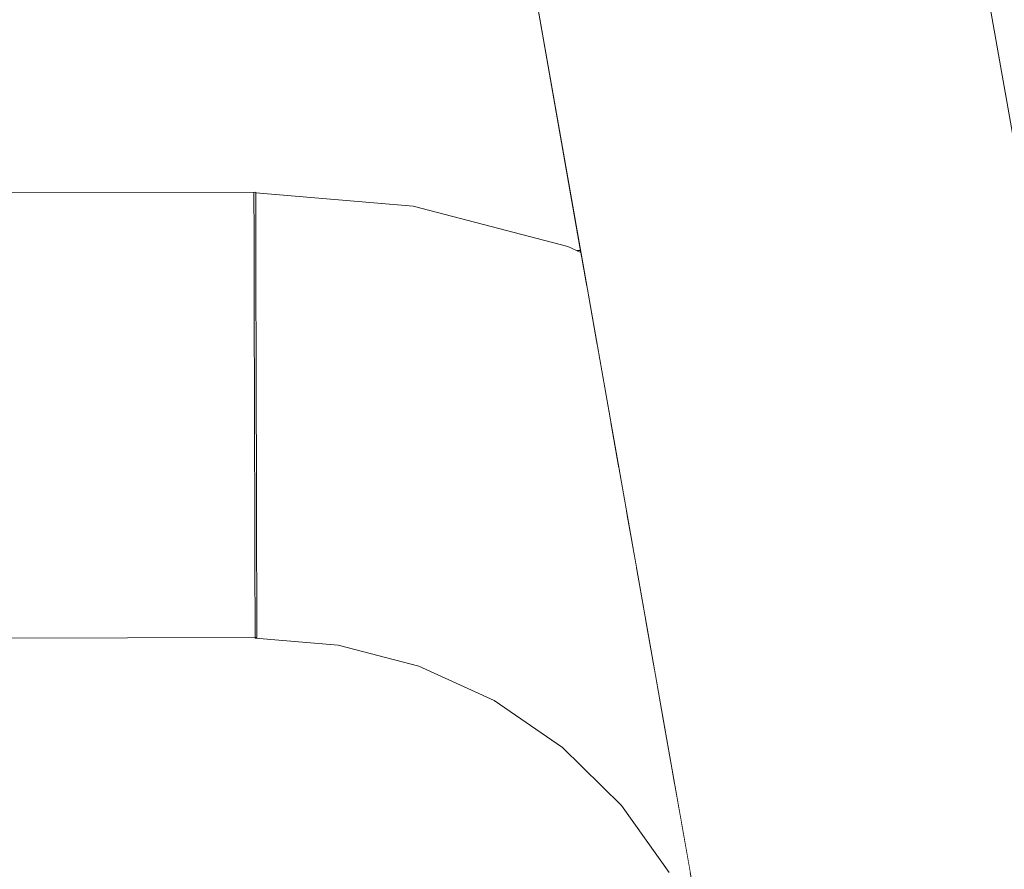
# Model space of a CAD drawing. Header units: millimetres. Extents: x -30280 to 309309, y -17460 to 4378.
# Tile 877 of 1056: x 251897 to 251933, y -13065 to -13035. Entities that reach past the tile are written whole.
import ezdxf

# ---------------------------------------------------------------- set-up
doc = ezdxf.new("R2010")
doc.units = ezdxf.units.MM
doc.header["$MEASUREMENT"] = 0
doc.linetypes.add('Wipeout_Contour', pattern=[1000, 0, -1000])
for name, color, linetype in [('Nuevo_08_E_Envans secs', 7, 'Continuous'), ('Nuevo_09_EI_Mobiliari general', 7, 'Continuous'), ('Nuevo_Ventanas Archicad', 7, 'Continuous')]:
    doc.layers.add(name, color=color, linetype=linetype)
doc.layers.add('Nuevo_09_EI_Mobiliari general_Pluma_Nº__1', color=7, linetype='Continuous', lineweight=5)

# ---------------------------------------------------------------- blocks, each defined once
blk = doc.blocks.new('Elem Sección_541_6', base_point=(235890.588, -13459.976))
at = {"color": 254, "linetype": 'Wipeout_Contour', "lineweight": 0, "ltscale": 1517989.291840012}
blk.add_wipeout([(248979.884, -11359.976), (254508.641, -11359.976), (254508.641, -13457.976), (254654.197, -13457.976), (254654.197, -11012.976), (248979.884, -11012.976)], dxfattribs=at).dxf.layer = 'Nuevo_08_E_Envans secs'
blk = doc.blocks.new('Elem Sección_543_6', base_point=(235890.588, -13459.976))
at = {"color": 254, "linetype": 'Wipeout_Contour', "lineweight": 0, "ltscale": 31165908.05935061}
blk.add_wipeout([(253368.641, -11399.976), (248979.884, -11399.976), (248979.884, -13305.666), (249022.416, -13068.118), (249023.053, -13065.78), (249026.984, -13043.488), (249005.387, -13043.488), (249005.387, -12987.919), (249005.459, -12987.919), (249019.024, -12561.809), (249441.751, -12561.809), (249455.316, -12987.919), (249455.387, -12987.919), (249455.387, -13043.488), (249433.791, -13043.488), (249437.722, -13065.78), (249438.358, -13068.118), (249480.387, -13302.855), (249522.416, -13068.119), (249523.053, -13065.78), (249526.984, -13043.488), (249505.387, -13043.488), (249505.387, -12987.919), (249505.459, -12987.919), (249519.024, -12561.809), (249941.751, -12561.809), (249955.316, -12987.919), (249955.387, -12987.919), (249955.387, -13043.488), (249933.791, -13043.488), (249937.722, -13065.78), (249938.358, -13068.119), (249980.387, -13302.855), (250022.416, -13068.119), (250023.053, -13065.78), (250026.984, -13043.488), (250005.387, -13043.488), (250005.387, -12987.919), (250005.459, -12987.919), (250019.024, -12561.81), (250441.751, -12561.81), (250455.316, -12987.919), (250455.387, -12987.919), (250455.387, -13043.488), (250433.791, -13043.488), (250437.722, -13065.78), (250438.358, -13068.119), (250480.387, -13302.855), (250522.416, -13068.119), (250523.053, -13065.78), (250526.984, -13043.488), (250505.387, -13043.488), (250505.387, -12987.919), (250505.459, -12987.919), (250519.024, -12561.81), (250941.751, -12561.81), (250955.316, -12987.919), (250955.387, -12987.919), (250955.387, -13043.488), (250933.791, -13043.488), (250937.722, -13065.78), (250938.358, -13068.119), (250980.387, -13302.855), (251022.416, -13068.119), (251023.053, -13065.78), (251026.984, -13043.488), (251005.387, -13043.488), (251005.387, -12987.919), (251005.459, -12987.919), (251019.024, -12561.81), (251441.751, -12561.81), (251455.316, -12987.919), (251455.387, -12987.919), (251455.387, -13043.488), (251433.791, -13043.488), (251437.722, -13065.78), (251438.358, -13068.119), (251480.387, -13302.855), (251522.416, -13068.119), (251523.053, -13065.78), (251526.984, -13043.488), (251505.387, -13043.488), (251505.387, -12987.919), (251505.459, -12987.919), (251519.024, -12561.81), (251941.751, -12561.81), (251955.316, -12987.919), (251955.387, -12987.919), (251955.387, -13043.488), (251933.791, -13043.488), (251937.722, -13065.78), (251938.358, -13068.119), (251980.387, -13302.855), (252022.416, -13068.119), (252023.053, -13065.78), (252026.984, -13043.488), (252005.387, -13043.488), (252005.387, -12987.919), (252005.459, -12987.919), (252019.024, -12561.81), (252441.751, -12561.81), (252455.316, -12987.919), (252455.387, -12987.919), (252455.387, -13043.488), (252433.791, -13043.488), (252437.722, -13065.78), (252438.358, -13068.119), (252480.387, -13302.855), (252522.416, -13068.119), (252523.053, -13065.78), (252526.984, -13043.488), (252505.387, -13043.488), (252505.387, -12987.919), (252505.459, -12987.919), (252519.024, -12561.81), (252941.751, -12561.81), (252955.316, -12987.919), (252955.387, -12987.919), (252955.387, -13043.488), (252933.791, -13043.488), (252937.722, -13065.78), (252938.358, -13068.119), (252999.567, -13409.976), (253368.641, -13409.976)], dxfattribs=at).dxf.layer = 'Nuevo_Ventanas Archicad'
at = {"color": 254, "linetype": 'Wipeout_Contour', "lineweight": 0, "ltscale": 7310066.987268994}
blk.add_wipeout([(251538.831, -13068.438), (251489.008, -13351.001), (251499.567, -13409.976), (251961.208, -13409.976), (251971.767, -13351.001), (251921.944, -13068.438), (251921.833, -13068.03), (251920.624, -13065.481), (251918.964, -13063.151), (251916.847, -13061.071), (251914.395, -13059.386), (251911.682, -13058.147), (251908.792, -13057.391), (251905.812, -13057.142), (251905.812, -13057.12), (251736.9, -13057.585), (251736.899, -13057.621), (251730.387, -13057.603), (251723.875, -13057.621), (251723.875, -13057.585), (251554.963, -13057.12), (251554.963, -13057.142), (251551.983, -13057.391), (251549.093, -13058.147), (251546.38, -13059.386), (251543.928, -13061.071), (251541.811, -13063.151), (251540.151, -13065.481), (251538.942, -13068.03)], dxfattribs=at).dxf.layer = 'Nuevo_Ventanas Archicad'
blk = doc.blocks.new('Elem Sección_549_6', base_point=(235890.588, -13459.976))
at = {"color": 254, "linetype": 'Wipeout_Contour', "lineweight": 0, "ltscale": 756764.238011}
blk.add_wipeout([(251917.497, -13043.221), (251917.368, -13043.221), (251917.508, -13043.285)], dxfattribs=at).dxf.layer = 'Nuevo_09_EI_Mobiliari general'
at = {"color": 254, "linetype": 'Wipeout_Contour', "lineweight": 0, "ltscale": 756770.894199}
blk.add_wipeout([(251919.118, -13052.414), (251919.014, -13052.601), (251919.17, -13052.708)], dxfattribs=at).dxf.layer = 'Nuevo_09_EI_Mobiliari general'
at = {"color": 254, "linetype": 'Wipeout_Contour', "lineweight": 0, "ltscale": 756777.475628}
blk.add_wipeout([(251920.304, -13062.694), (251921.137, -13063.864), (251920.871, -13062.353)], dxfattribs=at).dxf.layer = 'Nuevo_09_EI_Mobiliari general'
at = {"color": 254, "linetype": 'Wipeout_Contour', "lineweight": 0, "ltscale": 9578561.265234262}
blk.add_wipeout([(251543.278, -13043.221), (251543.407, -13043.221), (251543.735, -13043.071), (251549.285, -13041.62), (251554.944, -13041.147), (251554.944, -13041.12), (251730.387, -13041.603), (251905.831, -13041.12), (251905.831, -13041.147), (251911.49, -13041.62), (251917.04, -13043.071), (251917.368, -13043.221), (251917.497, -13043.221), (251915.922, -13034.287), (251915.153, -13031.419), (251913.897, -13028.729), (251912.191, -13026.298), (251910.089, -13024.201), (251907.654, -13022.502), (251904.961, -13021.252), (251902.091, -13020.49), (251899.133, -13020.239), (251899.133, -13020.217), (251743.579, -13020.652), (251743.579, -13020.725), (251730.387, -13020.689), (251717.196, -13020.725), (251717.196, -13020.652), (251561.642, -13020.217), (251561.642, -13020.239), (251558.684, -13020.49), (251555.814, -13021.252), (251553.12, -13022.502), (251550.685, -13024.201), (251548.583, -13026.298), (251546.878, -13028.729), (251545.622, -13031.419), (251544.853, -13034.287)], dxfattribs=at).dxf.layer = 'Nuevo_09_EI_Mobiliari general'
at = {"color": 254, "linetype": 'Wipeout_Contour', "lineweight": 0, "ltscale": 2522671.977201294}
blk.add_wipeout([(251955.387, -13007.674), (251913.566, -13007.674), (251915.63, -13008.632), (251920.357, -13011.93), (251924.437, -13016.001), (251927.747, -13020.719), (251930.186, -13025.942), (251931.679, -13031.509), (251933.744, -13043.221), (251955.387, -13043.221)], dxfattribs=at).dxf.layer = 'Nuevo_09_EI_Mobiliari general'
at = {"color": 254, "linetype": 'Wipeout_Contour', "lineweight": 0, "ltscale": 1009190.263079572}
blk.add_wipeout([(251923.8, -13032.898), (251980.387, -13353.819), (251980.387, -13345.819), (251925.168, -13032.657)], dxfattribs=at).dxf.layer = 'Nuevo_09_EI_Mobiliari general'
at = {"color": 254, "linetype": 'Wipeout_Contour', "lineweight": 0, "ltscale": 1009018.866277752}
blk.add_wipeout([(251917.508, -13043.285), (251917.04, -13043.071), (251917.081, -13043.2), (251917.53, -13043.405)], dxfattribs=at).dxf.layer = 'Nuevo_09_EI_Mobiliari general'
at = {"color": 254, "linetype": 'Wipeout_Contour', "lineweight": 0, "ltscale": 1009186.596284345}
blk.add_wipeout([(251922.432, -13033.139), (251978.977, -13353.819), (251980.387, -13353.819), (251923.8, -13032.898)], dxfattribs=at).dxf.layer = 'Nuevo_09_EI_Mobiliari general'
at = {"color": 254, "linetype": 'Wipeout_Contour', "lineweight": 0, "ltscale": 1009006.716579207}
blk.add_wipeout([(251911.49, -13041.62), (251911.511, -13041.743), (251917.081, -13043.2), (251917.04, -13043.071)], dxfattribs=at).dxf.layer = 'Nuevo_09_EI_Mobiliari general'
at = {"color": 254, "linetype": 'Wipeout_Contour', "lineweight": 0, "ltscale": 1261227.747241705}
blk.add_wipeout([(251905.83, -13041.242), (251905.83, -13041.269), (251911.511, -13041.743), (251911.49, -13041.62), (251905.831, -13041.147)], dxfattribs=at).dxf.layer = 'Nuevo_09_EI_Mobiliari general'
at = {"color": 254, "linetype": 'Wipeout_Contour', "lineweight": 0, "ltscale": 1009019.100008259}
blk.add_wipeout([(251917.04, -13043.554), (251917.601, -13043.81), (251917.53, -13043.405), (251917.081, -13043.2)], dxfattribs=at).dxf.layer = 'Nuevo_09_EI_Mobiliari general'
at = {"color": 254, "linetype": 'Wipeout_Contour', "lineweight": 0, "ltscale": 1009006.76679858}
blk.add_wipeout([(251911.511, -13041.743), (251911.49, -13042.102), (251917.04, -13043.554), (251917.081, -13043.2)], dxfattribs=at).dxf.layer = 'Nuevo_09_EI_Mobiliari general'
at = {"color": 254, "linetype": 'Wipeout_Contour', "lineweight": 0, "ltscale": 1261227.828950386}
blk.add_wipeout([(251905.83, -13041.269), (251905.831, -13041.603), (251905.831, -13041.629), (251911.49, -13042.102), (251911.511, -13041.743)], dxfattribs=at).dxf.layer = 'Nuevo_09_EI_Mobiliari general'
at = {"color": 254, "linetype": 'Wipeout_Contour', "lineweight": 0, "ltscale": 1009019.171649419}
blk.add_wipeout([(251916.917, -13044.122), (251917.721, -13044.489), (251917.601, -13043.81), (251917.04, -13043.554)], dxfattribs=at).dxf.layer = 'Nuevo_09_EI_Mobiliari general'
at = {"color": 254, "linetype": 'Wipeout_Contour', "lineweight": 0, "ltscale": 1009006.624324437}
blk.add_wipeout([(251911.49, -13042.102), (251911.428, -13042.686), (251916.917, -13044.122), (251917.04, -13043.554)], dxfattribs=at).dxf.layer = 'Nuevo_09_EI_Mobiliari general'
at = {"color": 254, "linetype": 'Wipeout_Contour', "lineweight": 0, "ltscale": 1261227.89116024}
blk.add_wipeout([(251905.831, -13041.629), (251905.832, -13042.192), (251905.832, -13042.219), (251911.428, -13042.686), (251911.49, -13042.102)], dxfattribs=at).dxf.layer = 'Nuevo_09_EI_Mobiliari general'
at = {"color": 254, "linetype": 'Wipeout_Contour', "lineweight": 0, "ltscale": 1009019.25724258}
blk.add_wipeout([(251916.917, -13044.122), (251916.717, -13044.887), (251917.885, -13045.421), (251917.721, -13044.489)], dxfattribs=at).dxf.layer = 'Nuevo_09_EI_Mobiliari general'
at = {"color": 254, "linetype": 'Wipeout_Contour', "lineweight": 0, "ltscale": 1008622.337338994}
blk.add_wipeout([(251905.831, -13041.12), (251730.387, -13041.603), (251730.387, -13041.724), (251905.83, -13041.242)], dxfattribs=at).dxf.layer = 'Nuevo_09_EI_Mobiliari general'
at = {"color": 254, "linetype": 'Wipeout_Contour', "lineweight": 0, "ltscale": 1009006.286314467}
blk.add_wipeout([(251911.327, -13043.478), (251916.717, -13044.887), (251916.917, -13044.122), (251911.428, -13042.686)], dxfattribs=at).dxf.layer = 'Nuevo_09_EI_Mobiliari general'
at = {"color": 254, "linetype": 'Wipeout_Contour', "lineweight": 0, "ltscale": 1008984.151055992}
blk.add_wipeout([(251905.832, -13042.219), (251905.833, -13043.019), (251911.327, -13043.478), (251911.428, -13042.686)], dxfattribs=at).dxf.layer = 'Nuevo_09_EI_Mobiliari general'
at = {"color": 254, "linetype": 'Wipeout_Contour', "lineweight": 0, "ltscale": 1009019.338880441}
blk.add_wipeout([(251916.717, -13044.887), (251916.445, -13045.826), (251918.089, -13046.577), (251917.885, -13045.421)], dxfattribs=at).dxf.layer = 'Nuevo_09_EI_Mobiliari general'
at = {"color": 254, "linetype": 'Wipeout_Contour', "lineweight": 0, "ltscale": 1008622.387252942}
blk.add_wipeout([(251730.387, -13042.085), (251905.831, -13041.603), (251905.83, -13041.242), (251730.387, -13041.724)], dxfattribs=at).dxf.layer = 'Nuevo_09_EI_Mobiliari general'
at = {"color": 254, "linetype": 'Wipeout_Contour', "lineweight": 0, "ltscale": 1009005.763217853}
blk.add_wipeout([(251911.327, -13043.478), (251911.19, -13044.452), (251916.445, -13045.826), (251916.717, -13044.887)], dxfattribs=at).dxf.layer = 'Nuevo_09_EI_Mobiliari general'
at = {"layer": 'Nuevo_09_EI_Mobiliari general_Pluma_Nº__1', "color": 7, "linetype": 'Continuous', "lineweight": 5}
for p, q in [((251905.768, -13041.142), (251905.768, -13041.242)), ((251905.831, -13041.12), (251905.83, -13041.242))]:
    blk.add_line(p, q, dxfattribs=at)
at = {"color": 254, "linetype": 'Wipeout_Contour', "lineweight": 0, "ltscale": 1008622.486904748}
blk.add_wipeout([(251905.831, -13041.603), (251730.387, -13042.085), (251730.387, -13042.674), (251905.832, -13042.192)], dxfattribs=at).dxf.layer = 'Nuevo_09_EI_Mobiliari general'
at = {"color": 254, "linetype": 'Wipeout_Contour', "lineweight": 0, "ltscale": 1261227.941229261}
blk.add_wipeout([(251905.833, -13043.019), (251905.836, -13043.978), (251905.836, -13044.005), (251911.19, -13044.452), (251911.327, -13043.478)], dxfattribs=at).dxf.layer = 'Nuevo_09_EI_Mobiliari general'
at = {"color": 254, "linetype": 'Wipeout_Contour', "lineweight": 0, "ltscale": 1009019.404593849}
blk.add_wipeout([(251916.445, -13045.826), (251916.11, -13046.911), (251918.326, -13047.923), (251918.089, -13046.577)], dxfattribs=at).dxf.layer = 'Nuevo_09_EI_Mobiliari general'
at = {"layer": 'Nuevo_09_EI_Mobiliari general_Pluma_Nº__1', "color": 7, "linetype": 'Continuous', "lineweight": 5}
for p, q in [((251905.831, -13041.12), (251723.831, -13041.621)), ((251905.768, -13041.242), (251905.768, -13041.603)), ((251905.83, -13041.242), (251905.831, -13041.603)), ((251911.49, -13041.62), (251905.831, -13041.147))]:
    blk.add_line(p, q, dxfattribs=at)
at = {"color": 254, "linetype": 'Wipeout_Contour', "lineweight": 0, "ltscale": 1008622.633268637}
blk.add_wipeout([(251730.387, -13042.674), (251730.387, -13043.474), (251905.833, -13042.992), (251905.832, -13042.192)], dxfattribs=at).dxf.layer = 'Nuevo_09_EI_Mobiliari general'
at = {"color": 254, "linetype": 'Wipeout_Contour', "lineweight": 0, "ltscale": 1009005.071083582}
blk.add_wipeout([(251911.19, -13044.452), (251911.021, -13045.58), (251916.11, -13046.911), (251916.445, -13045.826)], dxfattribs=at).dxf.layer = 'Nuevo_09_EI_Mobiliari general'
at = {"layer": 'Nuevo_09_EI_Mobiliari general_Pluma_Nº__1', "color": 7, "linetype": 'Continuous', "lineweight": 5}
for p, q in [((251905.768, -13041.603), (251905.769, -13042.192)), ((251905.831, -13041.603), (251905.832, -13042.192))]:
    blk.add_line(p, q, dxfattribs=at)
at = {"color": 254, "linetype": 'Wipeout_Contour', "lineweight": 0, "ltscale": 1261227.929855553}
blk.add_wipeout([(251905.836, -13044.005), (251905.838, -13045.12), (251905.838, -13045.147), (251911.021, -13045.58), (251911.19, -13044.452)], dxfattribs=at).dxf.layer = 'Nuevo_09_EI_Mobiliari general'
at = {"color": 254, "linetype": 'Wipeout_Contour', "lineweight": 0, "ltscale": 1009019.447948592}
blk.add_wipeout([(251915.721, -13048.107), (251918.59, -13049.418), (251918.326, -13047.923), (251916.11, -13046.911)], dxfattribs=at).dxf.layer = 'Nuevo_09_EI_Mobiliari general'
at = {"color": 254, "linetype": 'Wipeout_Contour', "lineweight": 0, "ltscale": 1008622.821909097}
blk.add_wipeout([(251905.833, -13042.992), (251730.387, -13043.474), (251730.387, -13044.46), (251905.836, -13043.978)], dxfattribs=at).dxf.layer = 'Nuevo_09_EI_Mobiliari general'
at = {"color": 254, "linetype": 'Wipeout_Contour', "lineweight": 0, "ltscale": 1009004.231066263}
blk.add_wipeout([(251911.021, -13045.58), (251910.826, -13046.827), (251915.721, -13048.107), (251916.11, -13046.911)], dxfattribs=at).dxf.layer = 'Nuevo_09_EI_Mobiliari general'
at = {"layer": 'Nuevo_09_EI_Mobiliari general_Pluma_Nº__1', "color": 7, "linetype": 'Continuous', "lineweight": 5}
for p, q in [((251905.769, -13042.192), (251905.771, -13042.992)), ((251905.832, -13042.192), (251905.833, -13042.992))]:
    blk.add_line(p, q, dxfattribs=at)
at = {"color": 254, "linetype": 'Wipeout_Contour', "lineweight": 0, "ltscale": 1261227.895141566}
blk.add_wipeout([(251905.838, -13045.147), (251905.842, -13046.384), (251905.842, -13046.411), (251910.826, -13046.827), (251911.021, -13045.58)], dxfattribs=at).dxf.layer = 'Nuevo_09_EI_Mobiliari general'
at = {"color": 254, "linetype": 'Wipeout_Contour', "lineweight": 0, "ltscale": 1009019.465694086}
blk.add_wipeout([(251915.292, -13049.38), (251918.872, -13051.016), (251918.59, -13049.418), (251915.721, -13048.107)], dxfattribs=at).dxf.layer = 'Nuevo_09_EI_Mobiliari general'
at = {"color": 254, "linetype": 'Wipeout_Contour', "lineweight": 0, "ltscale": 1008623.047096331}
blk.add_wipeout([(251730.387, -13044.46), (251730.387, -13045.603), (251905.838, -13045.12), (251905.836, -13043.978)], dxfattribs=at).dxf.layer = 'Nuevo_09_EI_Mobiliari general'
at = {"color": 254, "linetype": 'Wipeout_Contour', "lineweight": 0, "ltscale": 1009003.26877518}
blk.add_wipeout([(251910.826, -13046.827), (251910.609, -13048.156), (251915.292, -13049.38), (251915.721, -13048.107)], dxfattribs=at).dxf.layer = 'Nuevo_09_EI_Mobiliari general'
at = {"layer": 'Nuevo_09_EI_Mobiliari general_Pluma_Nº__1', "color": 7, "linetype": 'Continuous', "lineweight": 5}
for p, q in [((251905.771, -13042.992), (251905.773, -13043.978)), ((251905.833, -13042.992), (251905.836, -13043.978))]:
    blk.add_line(p, q, dxfattribs=at)
at = {"color": 254, "linetype": 'Wipeout_Contour', "lineweight": 0, "ltscale": 1261227.838412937}
blk.add_wipeout([(251905.842, -13046.411), (251905.845, -13047.731), (251905.845, -13047.758), (251910.609, -13048.156), (251910.826, -13046.827)], dxfattribs=at).dxf.layer = 'Nuevo_09_EI_Mobiliari general'
at = {"color": 254, "linetype": 'Wipeout_Contour', "lineweight": 0, "ltscale": 1261275.86919186}
blk.add_wipeout([(251914.833, -13050.69), (251919.014, -13052.601), (251919.118, -13052.414), (251918.872, -13051.016), (251915.292, -13049.38)], dxfattribs=at).dxf.layer = 'Nuevo_09_EI_Mobiliari general'
at = {"color": 254, "linetype": 'Wipeout_Contour', "lineweight": 0, "ltscale": 1008623.302003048}
blk.add_wipeout([(251730.387, -13045.603), (251730.387, -13046.866), (251905.842, -13046.384), (251905.838, -13045.12)], dxfattribs=at).dxf.layer = 'Nuevo_09_EI_Mobiliari general'
at = {"color": 254, "linetype": 'Wipeout_Contour', "lineweight": 0, "ltscale": 1009002.213486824}
blk.add_wipeout([(251910.609, -13048.156), (251910.379, -13049.526), (251914.833, -13050.69), (251915.292, -13049.38)], dxfattribs=at).dxf.layer = 'Nuevo_09_EI_Mobiliari general'
at = {"color": 254, "linetype": 'Wipeout_Contour', "lineweight": 0, "ltscale": 1009027.543648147}
blk.add_wipeout([(251919.014, -13052.601), (251918.322, -13053.808), (251919.508, -13054.623), (251919.17, -13052.708)], dxfattribs=at).dxf.layer = 'Nuevo_09_EI_Mobiliari general'
at = {"layer": 'Nuevo_09_EI_Mobiliari general_Pluma_Nº__1', "color": 7, "linetype": 'Continuous', "lineweight": 5}
for p, q in [((251905.773, -13043.978), (251905.776, -13045.12)), ((251905.836, -13043.978), (251905.838, -13045.12))]:
    blk.add_line(p, q, dxfattribs=at)
at = {"color": 254, "linetype": 'Wipeout_Contour', "lineweight": 0, "ltscale": 1008983.51755687}
blk.add_wipeout([(251905.782, -13047.753), (251905.786, -13049.142), (251910.379, -13049.526), (251910.609, -13048.156)], dxfattribs=at).dxf.layer = 'Nuevo_09_EI_Mobiliari general'
at = {"color": 254, "linetype": 'Wipeout_Contour', "lineweight": 0, "ltscale": 1009018.199215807}
blk.add_wipeout([(251914.833, -13050.69), (251914.361, -13051.998), (251918.322, -13053.808), (251919.014, -13052.601)], dxfattribs=at).dxf.layer = 'Nuevo_09_EI_Mobiliari general'
at = {"color": 254, "linetype": 'Wipeout_Contour', "lineweight": 0, "ltscale": 1008623.578884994}
blk.add_wipeout([(251730.387, -13046.866), (251730.387, -13048.213), (251905.845, -13047.731), (251905.842, -13046.384)], dxfattribs=at).dxf.layer = 'Nuevo_09_EI_Mobiliari general'
at = {"color": 254, "linetype": 'Wipeout_Contour', "lineweight": 0, "ltscale": 1009001.097245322}
blk.add_wipeout([(251910.379, -13049.526), (251910.141, -13050.895), (251914.361, -13051.998), (251914.833, -13050.69)], dxfattribs=at).dxf.layer = 'Nuevo_09_EI_Mobiliari general'
at = {"color": 254, "linetype": 'Wipeout_Contour', "lineweight": 0, "ltscale": 1009027.284081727}
blk.add_wipeout([(251918.322, -13053.808), (251917.63, -13054.973), (251919.837, -13056.49), (251919.508, -13054.623)], dxfattribs=at).dxf.layer = 'Nuevo_09_EI_Mobiliari general'
at = {"layer": 'Nuevo_09_EI_Mobiliari general_Pluma_Nº__1', "color": 7, "linetype": 'Continuous', "lineweight": 5}
for p, q in [((251905.776, -13045.12), (251905.779, -13046.384)), ((251905.838, -13045.12), (251905.842, -13046.384))]:
    blk.add_line(p, q, dxfattribs=at)
at = {"color": 254, "linetype": 'Wipeout_Contour', "lineweight": 0, "ltscale": 1008983.346642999}
blk.add_wipeout([(251905.786, -13049.142), (251905.79, -13050.531), (251910.141, -13050.895), (251910.379, -13049.526)], dxfattribs=at).dxf.layer = 'Nuevo_09_EI_Mobiliari general'
at = {"color": 254, "linetype": 'Wipeout_Contour', "lineweight": 0, "ltscale": 1009016.130871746}
blk.add_wipeout([(251914.361, -13051.998), (251913.889, -13053.263), (251917.63, -13054.973), (251918.322, -13053.808)], dxfattribs=at).dxf.layer = 'Nuevo_09_EI_Mobiliari general'
at = {"color": 254, "linetype": 'Wipeout_Contour', "lineweight": 0, "ltscale": 1765191.563921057}
blk.add_wipeout([(251905.845, -13047.731), (251730.387, -13048.213), (251736.929, -13048.231), (251736.925, -13049.585), (251905.786, -13049.12), (251905.782, -13047.753), (251905.845, -13047.758)], dxfattribs=at).dxf.layer = 'Nuevo_09_EI_Mobiliari general'
at = {"color": 254, "linetype": 'Wipeout_Contour', "lineweight": 0, "ltscale": 1008999.953879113}
blk.add_wipeout([(251910.141, -13050.895), (251909.903, -13052.221), (251913.889, -13053.263), (251914.361, -13051.998)], dxfattribs=at).dxf.layer = 'Nuevo_09_EI_Mobiliari general'
at = {"color": 254, "linetype": 'Wipeout_Contour', "lineweight": 0, "ltscale": 1009026.918536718}
blk.add_wipeout([(251916.958, -13056.06), (251920.147, -13058.252), (251919.836, -13056.489), (251917.63, -13054.973)], dxfattribs=at).dxf.layer = 'Nuevo_09_EI_Mobiliari general'
at = {"layer": 'Nuevo_09_EI_Mobiliari general_Pluma_Nº__1', "color": 7, "linetype": 'Continuous', "lineweight": 5}
for p, q in [((251905.779, -13046.384), (251905.782, -13047.731)), ((251905.842, -13046.384), (251905.845, -13047.731))]:
    blk.add_line(p, q, dxfattribs=at)
at = {"color": 254, "linetype": 'Wipeout_Contour', "lineweight": 0, "ltscale": 1008983.16314154}
blk.add_wipeout([(251905.79, -13050.531), (251905.794, -13051.878), (251909.903, -13052.221), (251910.141, -13050.895)], dxfattribs=at).dxf.layer = 'Nuevo_09_EI_Mobiliari general'
at = {"color": 254, "linetype": 'Wipeout_Contour', "lineweight": 0, "ltscale": 1009014.084148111}
blk.add_wipeout([(251913.889, -13053.263), (251913.431, -13054.448), (251916.958, -13056.06), (251917.63, -13054.973)], dxfattribs=at).dxf.layer = 'Nuevo_09_EI_Mobiliari general'
at = {"color": 254, "linetype": 'Wipeout_Contour', "lineweight": 0, "ltscale": 756774.556672}
blk.add_wipeout([(251920.147, -13058.252), (251919.336, -13059.104), (251920.499, -13060.246)], dxfattribs=at).dxf.layer = 'Nuevo_09_EI_Mobiliari general'
at = {"color": 254, "linetype": 'Wipeout_Contour', "lineweight": 0, "ltscale": 1260679.949566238}
blk.add_wipeout([(251723.85, -13049.621), (251723.853, -13050.974), (251730.387, -13050.992), (251905.79, -13050.509), (251905.786, -13049.12)], dxfattribs=at).dxf.layer = 'Nuevo_09_EI_Mobiliari general'
at = {"color": 254, "linetype": 'Wipeout_Contour', "lineweight": 0, "ltscale": 1008998.817965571}
blk.add_wipeout([(251909.903, -13052.221), (251909.672, -13053.466), (251913.431, -13054.448), (251913.889, -13053.263)], dxfattribs=at).dxf.layer = 'Nuevo_09_EI_Mobiliari general'
at = {"color": 254, "linetype": 'Wipeout_Contour', "lineweight": 0, "ltscale": 1009025.534405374}
blk.add_wipeout([(251916.958, -13056.06), (251916.328, -13057.037), (251919.336, -13059.104), (251920.147, -13058.252)], dxfattribs=at).dxf.layer = 'Nuevo_09_EI_Mobiliari general'
at = {"layer": 'Nuevo_09_EI_Mobiliari general_Pluma_Nº__1', "color": 7, "linetype": 'Continuous', "lineweight": 5}
for p, q in [((251905.782, -13047.731), (251905.786, -13049.12)), ((251905.845, -13047.731), (251905.849, -13049.12))]:
    blk.add_line(p, q, dxfattribs=at)
at = {"color": 254, "linetype": 'Wipeout_Contour', "lineweight": 0, "ltscale": 1008982.972432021}
blk.add_wipeout([(251905.794, -13051.878), (251905.798, -13053.142), (251909.672, -13053.466), (251909.903, -13052.221)], dxfattribs=at).dxf.layer = 'Nuevo_09_EI_Mobiliari general'
at = {"color": 254, "linetype": 'Wipeout_Contour', "lineweight": 0, "ltscale": 1009012.121026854}
blk.add_wipeout([(251913.431, -13054.448), (251913.001, -13055.516), (251916.328, -13057.037), (251916.958, -13056.06)], dxfattribs=at).dxf.layer = 'Nuevo_09_EI_Mobiliari general'
at = {"color": 254, "linetype": 'Wipeout_Contour', "lineweight": 0, "ltscale": 1009032.296548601}
blk.add_wipeout([(251918.603, -13059.828), (251920.807, -13061.993), (251920.499, -13060.247), (251919.336, -13059.104)], dxfattribs=at).dxf.layer = 'Nuevo_09_EI_Mobiliari general'
at = {"color": 254, "linetype": 'Wipeout_Contour', "lineweight": 0, "ltscale": 1512949.360744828}
blk.add_wipeout([(251730.387, -13050.992), (251736.921, -13051.01), (251736.918, -13052.321), (251905.794, -13051.856), (251905.79, -13050.531), (251905.79, -13050.509)], dxfattribs=at).dxf.layer = 'Nuevo_09_EI_Mobiliari general'
at = {"color": 254, "linetype": 'Wipeout_Contour', "lineweight": 0, "ltscale": 1008997.723778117}
blk.add_wipeout([(251909.672, -13053.466), (251909.456, -13054.589), (251913.001, -13055.516), (251913.431, -13054.448)], dxfattribs=at).dxf.layer = 'Nuevo_09_EI_Mobiliari general'
at = {"color": 254, "linetype": 'Wipeout_Contour', "lineweight": 0, "ltscale": 1009022.968331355}
blk.add_wipeout([(251915.759, -13057.873), (251918.603, -13059.828), (251919.336, -13059.104), (251916.328, -13057.037)], dxfattribs=at).dxf.layer = 'Nuevo_09_EI_Mobiliari general'
at = {"layer": 'Nuevo_09_EI_Mobiliari general_Pluma_Nº__1', "color": 7, "linetype": 'Continuous', "lineweight": 5}
for p, q in [((251905.786, -13049.12), (251905.79, -13050.509)), ((251905.849, -13049.12), (251905.853, -13050.509))]:
    blk.add_line(p, q, dxfattribs=at)
at = {"color": 254, "linetype": 'Wipeout_Contour', "lineweight": 0, "ltscale": 1008982.780038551}
blk.add_wipeout([(251905.798, -13053.142), (251905.801, -13054.284), (251909.456, -13054.589), (251909.672, -13053.466)], dxfattribs=at).dxf.layer = 'Nuevo_09_EI_Mobiliari general'
at = {"color": 254, "linetype": 'Wipeout_Contour', "lineweight": 0, "ltscale": 1009010.300872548}
blk.add_wipeout([(251913.001, -13055.516), (251912.612, -13056.435), (251915.759, -13057.873), (251916.328, -13057.037)], dxfattribs=at).dxf.layer = 'Nuevo_09_EI_Mobiliari general'
at = {"color": 254, "linetype": 'Wipeout_Contour', "lineweight": 0, "ltscale": 1261289.950693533}
blk.add_wipeout([(251917.97, -13060.401), (251920.304, -13062.694), (251920.871, -13062.353), (251920.807, -13061.993), (251918.603, -13059.828)], dxfattribs=at).dxf.layer = 'Nuevo_09_EI_Mobiliari general'
at = {"color": 254, "linetype": 'Wipeout_Contour', "lineweight": 0, "ltscale": 2017074.701118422}
blk.add_wipeout([(251723.857, -13052.357), (251723.861, -13053.621), (251905.798, -13053.12), (251905.794, -13051.878), (251905.794, -13051.856), (251736.918, -13052.321), (251736.917, -13052.357), (251730.387, -13052.339)], dxfattribs=at).dxf.layer = 'Nuevo_09_EI_Mobiliari general'
at = {"color": 254, "linetype": 'Wipeout_Contour', "lineweight": 0, "ltscale": 1008996.704252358}
blk.add_wipeout([(251909.456, -13054.589), (251909.26, -13055.559), (251912.612, -13056.435), (251913.001, -13055.516)], dxfattribs=at).dxf.layer = 'Nuevo_09_EI_Mobiliari general'
at = {"color": 254, "linetype": 'Wipeout_Contour', "lineweight": 0, "ltscale": 1009020.686505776}
blk.add_wipeout([(251915.267, -13058.544), (251917.97, -13060.401), (251918.603, -13059.828), (251915.759, -13057.873)], dxfattribs=at).dxf.layer = 'Nuevo_09_EI_Mobiliari general'
at = {"color": 254, "linetype": 'Wipeout_Contour', "lineweight": 0, "ltscale": 1009036.295129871}
blk.add_wipeout([(251920.304, -13062.694), (251919.691, -13063.002), (251921.411, -13065.416), (251921.137, -13063.864)], dxfattribs=at).dxf.layer = 'Nuevo_09_EI_Mobiliari general'
at = {"layer": 'Nuevo_09_EI_Mobiliari general_Pluma_Nº__1', "color": 7, "linetype": 'Continuous', "lineweight": 5}
for p, q in [((251905.79, -13050.509), (251905.794, -13051.856)), ((251905.853, -13050.509), (251905.857, -13051.856))]:
    blk.add_line(p, q, dxfattribs=at)
at = {"color": 254, "linetype": 'Wipeout_Contour', "lineweight": 0, "ltscale": 1008982.591479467}
blk.add_wipeout([(251905.801, -13054.284), (251905.804, -13055.27), (251909.26, -13055.559), (251909.456, -13054.589)], dxfattribs=at).dxf.layer = 'Nuevo_09_EI_Mobiliari general'
at = {"color": 254, "linetype": 'Wipeout_Contour', "lineweight": 0, "ltscale": 1009008.678639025}
blk.add_wipeout([(251912.277, -13057.177), (251915.267, -13058.544), (251915.759, -13057.873), (251912.612, -13056.435)], dxfattribs=at).dxf.layer = 'Nuevo_09_EI_Mobiliari general'
at = {"color": 254, "linetype": 'Wipeout_Contour', "lineweight": 0, "ltscale": 1009029.022806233}
blk.add_wipeout([(251917.97, -13060.401), (251917.457, -13060.807), (251919.691, -13063.002), (251920.304, -13062.694)], dxfattribs=at).dxf.layer = 'Nuevo_09_EI_Mobiliari general'
at = {"color": 254, "linetype": 'Wipeout_Contour', "lineweight": 0, "ltscale": 1260881.13181417}
blk.add_wipeout([(251736.914, -13053.585), (251736.91, -13054.727), (251905.801, -13054.263), (251905.798, -13053.142), (251905.798, -13053.12)], dxfattribs=at).dxf.layer = 'Nuevo_09_EI_Mobiliari general'
at = {"color": 254, "linetype": 'Wipeout_Contour', "lineweight": 0, "ltscale": 1008995.790008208}
blk.add_wipeout([(251909.091, -13056.344), (251912.277, -13057.177), (251912.612, -13056.435), (251909.26, -13055.559)], dxfattribs=at).dxf.layer = 'Nuevo_09_EI_Mobiliari general'
at = {"color": 254, "linetype": 'Wipeout_Contour', "lineweight": 0, "ltscale": 1009018.75785569}
blk.add_wipeout([(251915.267, -13058.544), (251914.868, -13059.028), (251917.457, -13060.807), (251917.97, -13060.401)], dxfattribs=at).dxf.layer = 'Nuevo_09_EI_Mobiliari general'
at = {"color": 254, "linetype": 'Wipeout_Contour', "lineweight": 0, "ltscale": 1261294.9784069}
blk.add_wipeout([(251919.24, -13063.156), (251920.994, -13065.618), (251921.436, -13065.557), (251921.411, -13065.416), (251919.691, -13063.002)], dxfattribs=at).dxf.layer = 'Nuevo_09_EI_Mobiliari general'
at = {"layer": 'Nuevo_09_EI_Mobiliari general_Pluma_Nº__1', "color": 7, "linetype": 'Continuous', "lineweight": 5}
for p, q in [((251905.794, -13051.856), (251905.798, -13053.12)), ((251905.857, -13051.856), (251905.86, -13053.12))]:
    blk.add_line(p, q, dxfattribs=at)
at = {"color": 254, "linetype": 'Wipeout_Contour', "lineweight": 0, "ltscale": 1008982.412137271}
blk.add_wipeout([(251909.26, -13055.559), (251905.804, -13055.27), (251905.807, -13056.07), (251909.091, -13056.344)], dxfattribs=at).dxf.layer = 'Nuevo_09_EI_Mobiliari general'
at = {"color": 254, "linetype": 'Wipeout_Contour', "lineweight": 0, "ltscale": 1009007.303226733}
blk.add_wipeout([(251912.277, -13057.177), (251912.005, -13057.72), (251914.868, -13059.028), (251915.267, -13058.544)], dxfattribs=at).dxf.layer = 'Nuevo_09_EI_Mobiliari general'
at = {"color": 254, "linetype": 'Wipeout_Contour', "lineweight": 0, "ltscale": 1009027.120174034}
blk.add_wipeout([(251917.457, -13060.807), (251917.079, -13061.033), (251919.24, -13063.156), (251919.691, -13063.002)], dxfattribs=at).dxf.layer = 'Nuevo_09_EI_Mobiliari general'
at = {"color": 254, "linetype": 'Wipeout_Contour', "lineweight": 0, "ltscale": 1260881.414910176}
blk.add_wipeout([(251736.91, -13054.727), (251736.907, -13055.713), (251905.804, -13055.249), (251905.801, -13054.284), (251905.801, -13054.263)], dxfattribs=at).dxf.layer = 'Nuevo_09_EI_Mobiliari general'
at = {"color": 254, "linetype": 'Wipeout_Contour', "lineweight": 0, "ltscale": 1008995.008462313}
blk.add_wipeout([(251909.091, -13056.344), (251908.954, -13056.922), (251912.005, -13057.72), (251912.277, -13057.177)], dxfattribs=at).dxf.layer = 'Nuevo_09_EI_Mobiliari general'
at = {"color": 254, "linetype": 'Wipeout_Contour', "lineweight": 0, "ltscale": 1009017.24054212}
blk.add_wipeout([(251914.868, -13059.028), (251914.575, -13059.312), (251917.079, -13061.033), (251917.457, -13060.807)], dxfattribs=at).dxf.layer = 'Nuevo_09_EI_Mobiliari general'
at = {"color": 254, "linetype": 'Wipeout_Contour', "lineweight": 0, "ltscale": 1009034.003073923}
blk.add_wipeout([(251919.24, -13063.156), (251918.964, -13063.151), (251920.682, -13065.562), (251920.994, -13065.618)], dxfattribs=at).dxf.layer = 'Nuevo_09_EI_Mobiliari general'
at = {"layer": 'Nuevo_09_EI_Mobiliari general_Pluma_Nº__1', "color": 7, "linetype": 'Continuous', "lineweight": 5}
for p, q in [((251905.798, -13053.12), (251905.801, -13054.263)), ((251905.86, -13053.12), (251905.864, -13054.262))]:
    blk.add_line(p, q, dxfattribs=at)
at = {"color": 254, "linetype": 'Wipeout_Contour', "lineweight": 0, "ltscale": 1009181.155333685}
blk.add_wipeout([(251922.432, -13033.139), (251921.106, -13033.373), (251977.609, -13353.819), (251978.977, -13353.819)], dxfattribs=at).dxf.layer = 'Nuevo_09_EI_Mobiliari general'
at = {"color": 254, "linetype": 'Wipeout_Contour', "lineweight": 0, "ltscale": 1008982.247155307}
blk.add_wipeout([(251905.807, -13056.07), (251905.809, -13056.659), (251908.954, -13056.922), (251909.091, -13056.344)], dxfattribs=at).dxf.layer = 'Nuevo_09_EI_Mobiliari general'
at = {"color": 254, "linetype": 'Wipeout_Contour', "lineweight": 0, "ltscale": 1009006.216046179}
blk.add_wipeout([(251912.005, -13057.72), (251911.805, -13058.046), (251914.575, -13059.312), (251914.868, -13059.028)], dxfattribs=at).dxf.layer = 'Nuevo_09_EI_Mobiliari general'
at = {"color": 254, "linetype": 'Wipeout_Contour', "lineweight": 0, "ltscale": 1009025.796278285}
blk.add_wipeout([(251917.079, -13061.033), (251916.847, -13061.071), (251918.964, -13063.151), (251919.24, -13063.156)], dxfattribs=at).dxf.layer = 'Nuevo_09_EI_Mobiliari general'
at = {"color": 254, "linetype": 'Wipeout_Contour', "lineweight": 0, "ltscale": 1009175.9636301}
blk.add_wipeout([(251919.861, -13033.593), (251976.326, -13353.819), (251977.609, -13353.819), (251921.106, -13033.373)], dxfattribs=at).dxf.layer = 'Nuevo_09_EI_Mobiliari general'
at = {"color": 254, "linetype": 'Wipeout_Contour', "lineweight": 0, "ltscale": 1008994.383056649}
blk.add_wipeout([(251908.954, -13056.922), (251908.854, -13057.274), (251911.805, -13058.046), (251912.005, -13057.72)], dxfattribs=at).dxf.layer = 'Nuevo_09_EI_Mobiliari general'
at = {"color": 254, "linetype": 'Wipeout_Contour', "lineweight": 0, "ltscale": 1009016.180255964}
blk.add_wipeout([(251914.575, -13059.312), (251914.395, -13059.386), (251916.847, -13061.071), (251917.079, -13061.033)], dxfattribs=at).dxf.layer = 'Nuevo_09_EI_Mobiliari general'
at = {"color": 254, "linetype": 'Wipeout_Contour', "lineweight": 0, "ltscale": 1009171.178884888}
blk.add_wipeout([(251918.736, -13033.791), (251975.166, -13353.819), (251976.326, -13353.819), (251919.861, -13033.593)], dxfattribs=at).dxf.layer = 'Nuevo_09_EI_Mobiliari general'
at = {"color": 254, "linetype": 'Wipeout_Contour', "lineweight": 0, "ltscale": 1008982.101358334}
blk.add_wipeout([(251905.809, -13056.659), (251905.811, -13057.02), (251908.854, -13057.274), (251908.954, -13056.922)], dxfattribs=at).dxf.layer = 'Nuevo_09_EI_Mobiliari general'
at = {"color": 254, "linetype": 'Wipeout_Contour', "lineweight": 0, "ltscale": 1009005.449829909}
blk.add_wipeout([(251911.805, -13058.046), (251911.682, -13058.146), (251914.395, -13059.386), (251914.575, -13059.312)], dxfattribs=at).dxf.layer = 'Nuevo_09_EI_Mobiliari general'
at = {"color": 254, "linetype": 'Wipeout_Contour', "lineweight": 0, "ltscale": 1009166.946514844}
blk.add_wipeout([(251918.736, -13033.791), (251917.765, -13033.962), (251974.164, -13353.819), (251975.166, -13353.819)], dxfattribs=at).dxf.layer = 'Nuevo_09_EI_Mobiliari general'
at = {"color": 254, "linetype": 'Wipeout_Contour', "lineweight": 0, "ltscale": 1008638.299776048}
blk.add_wipeout([(251736.904, -13056.513), (251905.807, -13056.048), (251905.804, -13055.249), (251736.907, -13055.713)], dxfattribs=at).dxf.layer = 'Nuevo_09_EI_Mobiliari general'
at = {"color": 254, "linetype": 'Wipeout_Contour', "lineweight": 0, "ltscale": 1008993.932611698}
blk.add_wipeout([(251908.854, -13057.274), (251908.792, -13057.391), (251911.682, -13058.146), (251911.805, -13058.046)], dxfattribs=at).dxf.layer = 'Nuevo_09_EI_Mobiliari general'
at = {"layer": 'Nuevo_09_EI_Mobiliari general_Pluma_Nº__1', "color": 7, "linetype": 'Continuous', "lineweight": 5}
for p, q in [((251905.801, -13054.263), (251905.804, -13055.249)), ((251905.864, -13054.262), (251905.867, -13055.248)), ((251914.395, -13059.386), (251911.682, -13058.146))]:
    blk.add_line(p, q, dxfattribs=at)
at = {"color": 254, "linetype": 'Wipeout_Contour', "lineweight": 0, "ltscale": 1009163.395088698}
blk.add_wipeout([(251916.977, -13034.101), (251973.352, -13353.819), (251974.164, -13353.819), (251917.765, -13033.962)], dxfattribs=at).dxf.layer = 'Nuevo_09_EI_Mobiliari general'
at = {"color": 254, "linetype": 'Wipeout_Contour', "lineweight": 0, "ltscale": 1008981.979179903}
blk.add_wipeout([(251905.811, -13057.02), (251905.812, -13057.142), (251908.792, -13057.391), (251908.854, -13057.274)], dxfattribs=at).dxf.layer = 'Nuevo_09_EI_Mobiliari general'
at = {"layer": 'Nuevo_09_EI_Mobiliari general_Pluma_Nº__1', "color": 7, "linetype": 'Continuous', "lineweight": 5}
blk.add_line((251911.682, -13058.146), (251908.792, -13057.391), dxfattribs=at)
at = {"color": 254, "linetype": 'Wipeout_Contour', "lineweight": 0, "ltscale": 1009160.632568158}
blk.add_wipeout([(251916.397, -13034.203), (251972.754, -13353.819), (251973.352, -13353.819), (251916.977, -13034.101)], dxfattribs=at).dxf.layer = 'Nuevo_09_EI_Mobiliari general'
at = {"color": 254, "linetype": 'Wipeout_Contour', "lineweight": 0, "ltscale": 1260881.842341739}
blk.add_wipeout([(251736.904, -13056.513), (251736.902, -13057.102), (251905.809, -13056.638), (251905.807, -13056.07), (251905.807, -13056.048)], dxfattribs=at).dxf.layer = 'Nuevo_09_EI_Mobiliari general'
at = {"layer": 'Nuevo_09_EI_Mobiliari general_Pluma_Nº__1', "color": 7, "linetype": 'Continuous', "lineweight": 5}
for p, q in [((251905.804, -13055.249), (251905.807, -13056.048)), ((251905.867, -13055.248), (251905.87, -13056.048))]:
    blk.add_line(p, q, dxfattribs=at)
at = {"color": 254, "linetype": 'Wipeout_Contour', "lineweight": 0, "ltscale": 1009158.742831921}
blk.add_wipeout([(251916.042, -13034.266), (251972.387, -13353.819), (251972.754, -13353.819), (251916.397, -13034.203)], dxfattribs=at).dxf.layer = 'Nuevo_09_EI_Mobiliari general'
at = {"color": 254, "linetype": 'Wipeout_Contour', "lineweight": 0, "ltscale": 1260881.973787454}
blk.add_wipeout([(251736.902, -13057.102), (251736.901, -13057.463), (251905.811, -13056.999), (251905.809, -13056.659), (251905.809, -13056.638)], dxfattribs=at).dxf.layer = 'Nuevo_09_EI_Mobiliari general'
at = {"layer": 'Nuevo_09_EI_Mobiliari general_Pluma_Nº__1', "color": 7, "linetype": 'Continuous', "lineweight": 5}
for p, q in [((251905.807, -13056.048), (251905.809, -13056.638)), ((251905.87, -13056.048), (251905.872, -13056.638))]:
    blk.add_line(p, q, dxfattribs=at)
at = {"color": 254, "linetype": 'Wipeout_Contour', "lineweight": 0, "ltscale": 1009157.783314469}
blk.add_wipeout([(251916.042, -13034.266), (251915.922, -13034.287), (251972.264, -13353.819), (251972.387, -13353.819)], dxfattribs=at).dxf.layer = 'Nuevo_09_EI_Mobiliari general'
at = {"color": 254, "linetype": 'Wipeout_Contour', "lineweight": 0, "ltscale": 1260882.044679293}
blk.add_wipeout([(251736.901, -13057.463), (251736.9, -13057.585), (251905.812, -13057.12), (251905.811, -13057.02), (251905.811, -13056.999)], dxfattribs=at).dxf.layer = 'Nuevo_09_EI_Mobiliari general'
at = {"layer": 'Nuevo_09_EI_Mobiliari general_Pluma_Nº__1', "color": 7, "linetype": 'Continuous', "lineweight": 5}
for p, q in [((251917.04, -13043.071), (251911.49, -13041.62)), ((251917.508, -13043.285), (251917.04, -13043.071)), ((251917.368, -13043.221), (251917.497, -13043.221)), ((251905.809, -13056.638), (251905.811, -13056.999)), ((251905.872, -13056.638), (251905.874, -13056.999)), ((251905.875, -13057.12), (251736.9, -13057.585)), ((251905.811, -13056.999), (251905.812, -13057.142)), ((251908.792, -13057.391), (251905.812, -13057.142)), ((251905.874, -13056.999), (251905.875, -13057.12)), ((251916.847, -13061.071), (251914.395, -13059.386)), ((251918.964, -13063.151), (251916.847, -13061.071)), ((251920.682, -13065.562), (251918.964, -13063.151))]:
    blk.add_line(p, q, dxfattribs=at)
at = {"color": 254, "linetype": 'Wipeout_Contour', "lineweight": 0, "ltscale": 1009199.998383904}
blk.add_wipeout([(251931.559, -13031.53), (251980.387, -13308.449), (251980.387, -13307.749), (251931.679, -13031.509)], dxfattribs=at).dxf.layer = 'Nuevo_09_EI_Mobiliari general'
at = {"color": 254, "linetype": 'Wipeout_Contour', "lineweight": 0, "ltscale": 1009199.669738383}
blk.add_wipeout([(251931.559, -13031.53), (251931.204, -13031.593), (251980.387, -13310.527), (251980.387, -13308.449)], dxfattribs=at).dxf.layer = 'Nuevo_09_EI_Mobiliari general'
at = {"color": 254, "linetype": 'Wipeout_Contour', "lineweight": 0, "ltscale": 1009199.027674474}
blk.add_wipeout([(251931.204, -13031.593), (251930.623, -13031.695), (251980.387, -13313.921), (251980.387, -13310.527)], dxfattribs=at).dxf.layer = 'Nuevo_09_EI_Mobiliari general'
at = {"color": 254, "linetype": 'Wipeout_Contour', "lineweight": 0, "ltscale": 1009198.09193662}
blk.add_wipeout([(251930.623, -13031.695), (251929.836, -13031.834), (251980.387, -13318.527), (251980.387, -13313.921)], dxfattribs=at).dxf.layer = 'Nuevo_09_EI_Mobiliari general'
at = {"color": 254, "linetype": 'Wipeout_Contour', "lineweight": 0, "ltscale": 1009196.890968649}
blk.add_wipeout([(251928.864, -13032.005), (251980.387, -13324.206), (251980.387, -13318.527), (251929.836, -13031.834)], dxfattribs=at).dxf.layer = 'Nuevo_09_EI_Mobiliari general'
at = {"color": 254, "linetype": 'Wipeout_Contour', "lineweight": 0, "ltscale": 1009195.461411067}
blk.add_wipeout([(251928.864, -13032.005), (251927.74, -13032.203), (251980.387, -13330.784), (251980.387, -13324.206)], dxfattribs=at).dxf.layer = 'Nuevo_09_EI_Mobiliari general'
at = {"color": 254, "linetype": 'Wipeout_Contour', "lineweight": 0, "ltscale": 1009193.846839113}
blk.add_wipeout([(251927.74, -13032.203), (251926.495, -13032.423), (251980.387, -13338.062), (251980.387, -13330.784)], dxfattribs=at).dxf.layer = 'Nuevo_09_EI_Mobiliari general'
at = {"color": 254, "linetype": 'Wipeout_Contour', "lineweight": 0, "ltscale": 1009192.09629103}
blk.add_wipeout([(251926.495, -13032.423), (251925.168, -13032.657), (251980.387, -13345.819), (251980.387, -13338.062)], dxfattribs=at).dxf.layer = 'Nuevo_09_EI_Mobiliari general'
at = {"layer": 'Nuevo_09_EI_Mobiliari general_Pluma_Nº__1', "color": 7, "linetype": 'Continuous', "lineweight": 5}
for p, q in [((251980.387, -13307.749), (251931.679, -13031.509)), ((251972.264, -13353.819), (251915.922, -13034.287))]:
    blk.add_line(p, q, dxfattribs=at)

msp = doc.modelspace()

# ---------------------------------------------------------------- block references
at = {"layer": 'Nuevo_08_E_Envans secs', "lineweight": 0}
msp.add_blockref('Elem Sección_541_6', (235890.588, -13459.976), dxfattribs=at)

# ---------------------------------------------------------------- next in the draw order: block references
at = {"layer": 'Nuevo_Ventanas Archicad', "lineweight": 0}
msp.add_blockref('Elem Sección_543_6', (235890.588, -13459.976), dxfattribs=at)

# ---------------------------------------------------------------- next in the draw order: block references
at = {"layer": 'Nuevo_09_EI_Mobiliari general', "lineweight": 0}
msp.add_blockref('Elem Sección_549_6', (235890.588, -13459.976), dxfattribs=at)

doc.saveas('drawing.dxf')
